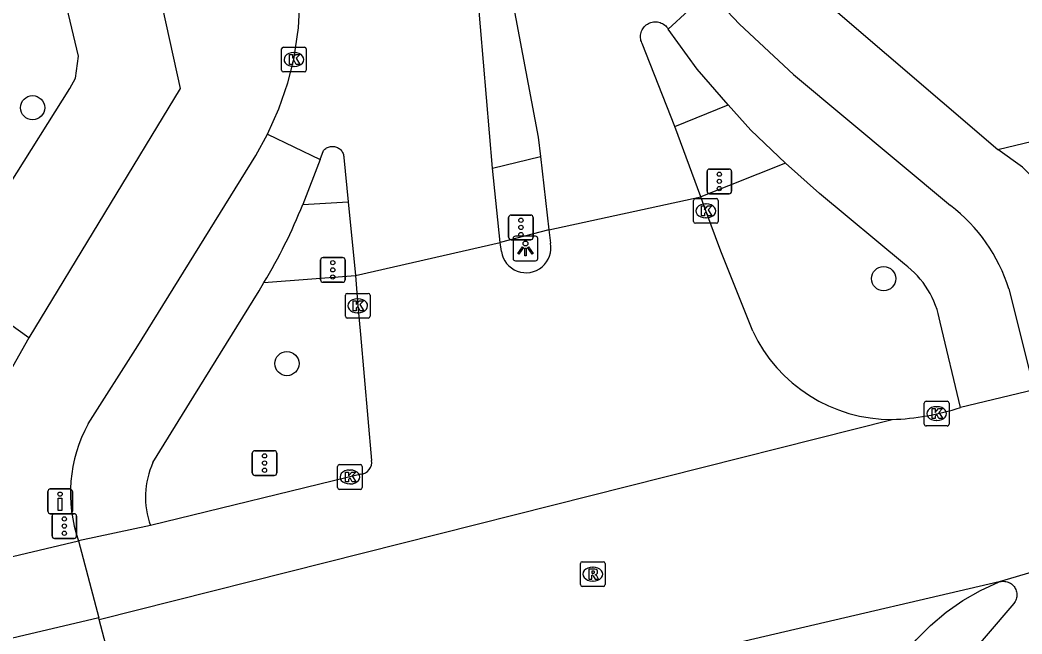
# Model space of a CAD drawing. Extents: x 158038 to 159242, y 380133 to 381214.
# Drawn here: x 158748.37 to 158788.85, y 381038.01 to 381062.82 of the extents above; entities that cross this region are included whole.
import ezdxf

# ---------------------------------------------------------------- set-up
doc = ezdxf.new("R2010")
doc.units = 0
for name, color, linetype in [('IMGEO_Berm_groen', 7, 'Continuous'), ('IMGEO_Boom', 7, 'Continuous'), ('IMGEO_Drukknoppaal', 7, 'Continuous'), ('IMGEO_Fietspad_gesloten', 7, 'Continuous'), ('IMGEO_Fietspad_open', 7, 'Continuous'), ('IMGEO_Groenvoorziening', 7, 'Continuous'), ('IMGEO_Kolk', 7, 'Continuous'), ('IMGEO_Lichtpunt', 7, 'Continuous'), ('IMGEO_Rijbaan_lokaal_open', 7, 'Continuous'), ('IMGEO_Rijbaan_regionaal_gesloten', 7, 'Continuous'), ('IMGEO_Rioolput', 7, 'Continuous'), ('IMGEO_Verkeersregelinstallatiepaal', 7, 'Continuous'), ('IMGEO_Voetpad_open', 7, 'Continuous')]:
    doc.layers.add(name, color=color, linetype=linetype)

msp = doc.modelspace()

# ---------------------------------------------------------------- linework, layer by layer
at = {"layer": 'IMGEO_Berm_groen'}
msp.add_lwpolyline([(158787.876, 381057.584), (158793.71, 381058.987)], dxfattribs=at)
at = {"layer": 'IMGEO_Boom'}
for centre in [(158748.876, 381059.275), (158783.261, 381052.369), (158759.152, 381048.937)]:
    msp.add_circle(centre, 0.489, dxfattribs=at)
at = {"layer": 'IMGEO_Drukknoppaal'}
for p, q in [((158749.493, 381042.972), (158749.493, 381043.772)), ((158749.493, 381043.772), (158749.493, 381042.972)), ((158749.593, 381043.872), (158750.383, 381043.872)), ((158750.383, 381043.872), (158749.593, 381043.872)), ((158750.483, 381043.772), (158750.483, 381042.972)), ((158750.483, 381042.972), (158750.483, 381043.772)), ((158750.383, 381042.872), (158749.593, 381042.872)), ((158749.593, 381042.872), (158750.383, 381042.872))]:
    msp.add_line(p, q, dxfattribs=at)
msp.add_lwpolyline([(158750.063, 381043.497), (158750.063, 381042.997), (158749.913, 381042.997), (158749.913, 381043.497), (158750.063, 381043.497)], dxfattribs=at)
msp.add_circle((158749.988, 381043.662), 0.085, dxfattribs=at)
for centre, start, end in [((158749.593, 381043.772), 90, 180), ((158749.593, 381043.772), 90, 180), ((158750.383, 381043.772), 0, 90), ((158750.383, 381043.772), 360, 90), ((158749.593, 381042.972), 180, 270), ((158749.593, 381042.972), 180, 270), ((158750.383, 381042.972), 270, 0), ((158750.383, 381042.972), 270, 0)]:
    msp.add_arc(centre, 0.1, start, end, dxfattribs=at)
at = {"layer": 'IMGEO_Fietspad_gesloten'}
msp.add_lwpolyline([(158787.927, 381040.114), (158788.007, 381040.134), (158788.056, 381040.14), (158788.105, 381040.141), (158788.154, 381040.139), (158788.203, 381040.131), (158788.25, 381040.12), (158788.297, 381040.104), (158788.342, 381040.084), (158788.384, 381040.061), (158788.425, 381040.033), (158788.463, 381040.002), (158788.498, 381039.968), (158788.53, 381039.931), (158788.559, 381039.891), (158788.583, 381039.848), (158788.604, 381039.804), (158788.621, 381039.758), (158788.634, 381039.711), (158788.642, 381039.662), (158788.646, 381039.613), (158788.646, 381039.564), (158788.641, 381039.516), (158788.632, 381039.467), (158788.618, 381039.42), (158788.601, 381039.375), (158788.579, 381039.33), (158788.554, 381039.289), (158788.525, 381039.249), (158783.252, 381033.09)], dxfattribs=at)
at = {"layer": 'IMGEO_Fietspad_open'}
for points in [[(158776.201, 381063.978), (158777.432, 381062.658), (158779.624, 381060.614), (158785.964, 381055.33)], [(158776.985, 381059.397), (158775.725, 381060.835), (158774.556, 381062.452)], [(158776.985, 381059.397), (158777.903, 381058.374), (158779.301, 381057.038)], [(158751.126, 381046.509), (158753.13, 381049.657), (158757.893, 381057.349), (158758.363, 381058.207)], [(158760.5, 381057.187), (158759.793, 381055.369)], [(158784.1, 381052.949), (158780.665, 381055.816), (158779.301, 381057.038)], [(158753.741, 381044.943), (158755.386, 381047.626), (158758.035, 381051.874), (158758.223, 381052.213)], [(158788.326, 381051.952), (158789.342, 381047.879)], [(158786.367, 381047.157), (158785.546, 381050.608)]]:
    msp.add_lwpolyline(points, dxfattribs=at)
for centre, radius, start, end in [((158740.422, 381063.037), 20.833, 328.6983, 338.4042), ((158781.766, 381049.88), 6.879, 17.5293, 52.3955), ((158781.937, 381049.996), 3.661, 9.6298, 53.7762), ((158756.274, 381043.694), 5.868, 151.3277, 199.085), ((158756.797, 381043.547), 3.36, 155.4587, 200.0947)]:
    msp.add_arc(centre, radius, start, end, dxfattribs=at)
at = {"layer": 'IMGEO_Groenvoorziening'}
msp.add_lwpolyline([(158745.488, 381052.299), (158750.386, 381060.047), (158750.616, 381060.466), (158750.732, 381061.354), (158747.242, 381075.952)], dxfattribs=at)
at = {"layer": 'IMGEO_Kolk'}
for p, q in [((158758.935, 381060.797), (158758.935, 381061.649)), ((158759.01, 381061.723), (158759.862, 381061.723)), ((158759.936, 381061.649), (158759.936, 381060.797)), ((158759.423, 381061.503), (158759.448, 381061.503)), ((158759.446, 381060.943), (158759.421, 381060.943)), ((158759.862, 381060.723), (158759.01, 381060.723)), ((158775.581, 381054.68), (158775.581, 381055.532)), ((158775.656, 381055.606), (158776.508, 381055.606)), ((158776.582, 381055.532), (158776.582, 381054.68)), ((158776.069, 381055.386), (158776.094, 381055.386)), ((158776.092, 381054.826), (158776.067, 381054.826)), ((158776.508, 381054.606), (158775.656, 381054.606)), ((158761.513, 381050.848), (158761.513, 381051.7)), ((158761.588, 381051.774), (158762.44, 381051.774)), ((158762.001, 381051.554), (158762.026, 381051.554)), ((158762.514, 381051.7), (158762.514, 381050.848)), ((158762.44, 381050.774), (158761.588, 381050.774)), ((158762.024, 381050.994), (158761.999, 381050.994)), ((158784.979, 381047.416), (158785.831, 381047.416)), ((158784.904, 381046.49), (158784.904, 381047.342)), ((158785.392, 381047.196), (158785.417, 381047.196)), ((158785.905, 381047.342), (158785.905, 381046.49)), ((158785.415, 381046.636), (158785.39, 381046.636)), ((158785.831, 381046.416), (158784.979, 381046.416)), ((158761.198, 381043.93), (158761.198, 381044.782)), ((158761.273, 381044.856), (158762.125, 381044.856)), ((158761.686, 381044.636), (158761.711, 381044.636)), ((158762.199, 381044.782), (158762.199, 381043.93)), ((158762.125, 381043.856), (158761.273, 381043.856)), ((158761.709, 381044.076), (158761.684, 381044.076))]:
    msp.add_line(p, q, dxfattribs=at)
for points in [[(158758.935, 381060.797), (158758.935, 381061.649)], [(158759.01, 381061.723), (158759.862, 381061.723)], [(158759.936, 381061.649), (158759.936, 381060.797)], [(158759.256, 381061.423), (158759.379, 381061.423), (158759.379, 381061.272), (158759.509, 381061.423), (158759.673, 381061.423), (158759.527, 381061.272), (158759.68, 381061.023), (158759.528, 381061.023), (158759.443, 381061.187), (158759.379, 381061.12), (158759.379, 381061.023), (158759.256, 381061.023), (158759.256, 381061.423)], [(158759.862, 381060.723), (158759.01, 381060.723)], [(158775.581, 381054.68), (158775.581, 381055.532)], [(158775.656, 381055.606), (158776.508, 381055.606)], [(158776.582, 381055.532), (158776.582, 381054.68)], [(158775.902, 381055.306), (158776.025, 381055.306), (158776.025, 381055.155), (158776.155, 381055.306), (158776.319, 381055.306), (158776.173, 381055.155), (158776.326, 381054.906), (158776.174, 381054.906), (158776.089, 381055.07), (158776.025, 381055.003), (158776.025, 381054.906), (158775.902, 381054.906), (158775.902, 381055.306)], [(158776.508, 381054.606), (158775.656, 381054.606)], [(158761.513, 381050.848), (158761.513, 381051.7)], [(158761.588, 381051.774), (158762.44, 381051.774)], [(158761.834, 381051.474), (158761.957, 381051.474), (158761.957, 381051.323), (158762.087, 381051.474), (158762.251, 381051.474), (158762.105, 381051.323), (158762.258, 381051.074), (158762.106, 381051.074), (158762.021, 381051.238), (158761.957, 381051.171), (158761.957, 381051.074), (158761.834, 381051.074), (158761.834, 381051.474)], [(158762.514, 381051.7), (158762.514, 381050.848)], [(158762.44, 381050.774), (158761.588, 381050.774)], [(158784.979, 381047.416), (158785.831, 381047.416)], [(158784.904, 381046.49), (158784.904, 381047.342)], [(158785.225, 381047.116), (158785.348, 381047.116), (158785.348, 381046.965), (158785.478, 381047.116), (158785.642, 381047.116), (158785.496, 381046.965), (158785.649, 381046.716), (158785.497, 381046.716), (158785.412, 381046.88), (158785.348, 381046.813), (158785.348, 381046.716), (158785.225, 381046.716), (158785.225, 381047.116)], [(158785.905, 381047.342), (158785.905, 381046.49)], [(158785.831, 381046.416), (158784.979, 381046.416)], [(158761.198, 381043.93), (158761.198, 381044.782)], [(158761.273, 381044.856), (158762.125, 381044.856)], [(158761.519, 381044.556), (158761.642, 381044.556), (158761.642, 381044.405), (158761.772, 381044.556), (158761.936, 381044.556), (158761.79, 381044.405), (158761.943, 381044.156), (158761.791, 381044.156), (158761.706, 381044.32), (158761.642, 381044.253), (158761.642, 381044.156), (158761.519, 381044.156), (158761.519, 381044.556)], [(158762.199, 381044.782), (158762.199, 381043.93)], [(158762.125, 381043.856), (158761.273, 381043.856)]]:
    msp.add_lwpolyline(points, dxfattribs=at)
for centre, start, end in [((158759.012, 381061.647), 91.552, 178.448), ((158759.012, 381061.647), 91.552, 178.448), ((158759.86, 381061.647), 1.552, 88.448), ((158759.86, 381061.647), 1.552, 88.448), ((158759.012, 381060.799), 181.552, 268.448), ((158759.012, 381060.799), 181.552, 268.448), ((158759.86, 381060.799), 271.552, 358.448), ((158759.86, 381060.799), 271.552, 358.448), ((158775.658, 381055.53), 91.552, 178.448), ((158775.658, 381055.53), 91.552, 178.448), ((158776.506, 381055.53), 1.552, 88.448), ((158776.506, 381055.53), 1.552, 88.448), ((158775.658, 381054.682), 181.552, 268.448), ((158775.658, 381054.682), 181.552, 268.448), ((158776.506, 381054.682), 271.552, 358.448), ((158776.506, 381054.682), 271.552, 358.448), ((158761.59, 381051.698), 91.552, 178.448), ((158761.59, 381051.698), 91.552, 178.448), ((158762.438, 381051.698), 1.552, 88.448), ((158762.438, 381051.698), 1.552, 88.448), ((158761.59, 381050.85), 181.552, 268.448), ((158761.59, 381050.85), 181.552, 268.448), ((158762.438, 381050.85), 271.552, 358.448), ((158762.438, 381050.85), 271.552, 358.448), ((158784.981, 381047.34), 91.552, 178.448), ((158784.981, 381047.34), 91.552, 178.448), ((158785.829, 381047.34), 1.552, 88.448), ((158785.829, 381047.34), 1.552, 88.448), ((158784.981, 381046.492), 181.552, 268.448), ((158784.981, 381046.492), 181.552, 268.448), ((158785.829, 381046.492), 271.552, 358.448), ((158785.829, 381046.492), 271.552, 358.448), ((158761.275, 381044.78), 91.552, 178.448), ((158761.275, 381044.78), 91.552, 178.448), ((158762.123, 381044.78), 1.552, 88.448), ((158762.123, 381044.78), 1.552, 88.448), ((158761.275, 381043.932), 181.552, 268.448), ((158761.275, 381043.932), 181.552, 268.448), ((158762.123, 381043.932), 271.552, 358.448), ((158762.123, 381043.932), 271.552, 358.448)]:
    msp.add_arc(centre, 0.0765, start, end, dxfattribs=at)
for centre, major_axis, ratio, start_param, end_param in [((158759.422, 381061.223), (-0.387, 0.002), 0.722429, 4.712389, 7.853982), ((158759.447, 381061.223), (-0.39, 0.002), 0.717154, 1.570796, 4.712389), ((158776.068, 381055.106), (-0.387, 0.002), 0.722429, 4.712389, 7.853982), ((158776.093, 381055.106), (-0.39, 0.002), 0.717154, 1.570796, 4.712389), ((158762, 381051.274), (-0.387, 0.002), 0.722429, 4.712389, 7.853982), ((158762.025, 381051.274), (-0.39, 0.002), 0.717154, 1.570796, 4.712389), ((158785.391, 381046.916), (-0.387, 0.002), 0.722429, 4.712389, 7.853982), ((158785.416, 381046.916), (-0.39, 0.002), 0.717154, 1.570796, 4.712389), ((158761.685, 381044.356), (-0.387, 0.002), 0.722429, 4.712389, 7.853982), ((158761.71, 381044.356), (-0.39, 0.002), 0.717154, 1.570796, 4.712389)]:
    msp.add_ellipse(centre, major_axis=major_axis, ratio=ratio, start_param=start_param, end_param=end_param, dxfattribs=at)
at = {"layer": 'IMGEO_Lichtpunt'}
for p, q in [((158768.292, 381053.991), (158768.292, 381053.184)), ((158768.292, 381053.991), (158768.292, 381053.184)), ((158769.194, 381054.086), (158768.386, 381054.086)), ((158769.194, 381054.086), (158768.386, 381054.086)), ((158769.288, 381053.184), (158769.288, 381053.991)), ((158769.288, 381053.184), (158769.288, 381053.991)), ((158768.386, 381053.09), (158769.194, 381053.09)), ((158768.386, 381053.09), (158769.194, 381053.09))]:
    msp.add_line(p, q, dxfattribs=at)
for points in [[(158768.666, 381053.655), (158768.705, 381053.627), (158768.517, 381053.365), (158768.479, 381053.392), (158768.666, 381053.655)], [(158768.768, 381053.607), (158768.815, 381053.607), (158768.815, 381053.285), (158768.768, 381053.285), (158768.768, 381053.607)], [(158768.878, 381053.627), (158768.916, 381053.654), (158769.103, 381053.392), (158769.064, 381053.364), (158768.878, 381053.627)]]:
    msp.add_lwpolyline(points, dxfattribs=at)
msp.add_circle((158768.791, 381053.789), 0.0994, dxfattribs=at)
for centre, start, end in [((158768.386, 381053.991), 90, 180), ((158768.386, 381053.991), 90, 180), ((158769.194, 381053.991), 0, 90), ((158769.194, 381053.991), 0, 90), ((158768.386, 381053.184), 180, 270), ((158768.386, 381053.184), 180, 270), ((158769.194, 381053.184), 270, 0), ((158769.194, 381053.184), 270, 360)]:
    msp.add_arc(centre, 0.0946, start, end, dxfattribs=at)
at = {"layer": 'IMGEO_Rijbaan_lokaal_open'}
for points in [[(158758.363, 381058.207), (158758.825, 381059.226), (158759.194, 381060.283), (158759.437, 381061.223), (158759.62, 381062.499), (158759.689, 381063.787), (158759.643, 381065.075), (158759.487, 381066.32), (158759.172, 381068.325), (158756.951, 381082.748)], [(158767.462, 381056.836), (158766.616, 381066.842)], [(158767.631, 381066.948), (158769.3, 381058.088), (158769.404, 381057.308)], [(158774.556, 381062.452), (158776.201, 381063.978)], [(158774.823, 381058.523), (158773.508, 381061.869), (158773.494, 381061.897), (158773.474, 381061.947), (158773.458, 381061.998), (158773.447, 381062.051), (158773.441, 381062.104), (158773.439, 381062.158), (158773.442, 381062.211), (158773.451, 381062.264), (158773.463, 381062.316), (158773.481, 381062.367), (158773.502, 381062.416), (158773.528, 381062.463), (158773.559, 381062.507), (158773.593, 381062.549), (158773.63, 381062.587), (158773.671, 381062.622), (158773.715, 381062.653), (158773.761, 381062.68), (158773.81, 381062.702), (158773.86, 381062.721), (158773.912, 381062.734), (158773.965, 381062.743), (158774.019, 381062.747), (158774.072, 381062.747), (158774.126, 381062.742), (158774.178, 381062.731), (158774.23, 381062.717), (158774.28, 381062.697), (158774.328, 381062.674), (158774.374, 381062.646), (158774.417, 381062.614), (158774.457, 381062.578), (158774.494, 381062.539), (158774.527, 381062.497), (158774.556, 381062.452)], [(158775.875, 381055.677), (158774.823, 381058.523)], [(158758.363, 381058.207), (158760.5, 381057.187)], [(158760.5, 381057.187), (158760.633, 381057.545), (158760.66, 381057.575), (158760.69, 381057.603), (158760.723, 381057.629), (158760.758, 381057.651), (158760.794, 381057.67), (158760.833, 381057.686), (158760.872, 381057.699), (158760.913, 381057.707), (158760.954, 381057.713), (158760.996, 381057.714), (158761.037, 381057.712), (158761.078, 381057.706), (158761.118, 381057.696), (158761.158, 381057.683), (158761.196, 381057.667), (158761.232, 381057.647), (158761.267, 381057.624), (158761.299, 381057.597), (158761.329, 381057.569), (158761.356, 381057.537), (158761.38, 381057.503), (158761.401, 381057.468), (158761.419, 381057.43), (158761.433, 381057.391), (158761.444, 381057.351), (158761.451, 381057.31), (158761.455, 381057.269), (158761.627, 381055.476)], [(158769.404, 381057.308), (158769.741, 381054.339)], [(158767.772, 381053.834), (158767.462, 381056.836)], [(158761.627, 381055.476), (158761.917, 381052.495)]]:
    msp.add_lwpolyline(points, dxfattribs=at)
at = {"layer": 'IMGEO_Rijbaan_regionaal_gesloten'}
for points in [[(158769.741, 381054.339), (158775.875, 381055.677)], [(158777.972, 381050.249), (158776.691, 381053.475), (158776.081, 381055.105), (158775.875, 381055.677)], [(158769.741, 381054.339), (158769.805, 381053.808)], [(158761.917, 381052.495), (158767.772, 381053.834)], [(158767.816, 381053.468), (158767.772, 381053.834)], [(158761.917, 381052.495), (158762.016, 381051.274), (158762.122, 381050.116), (158762.573, 381045.027)], [(158789.342, 381047.879), (158786.367, 381047.157)], [(158751.566, 381038.599), (158783.612, 381046.677)], [(158762.141, 381044.469), (158753.642, 381042.393)], [(158753.642, 381042.393), (158750.729, 381041.775)], [(158747.03, 381040.902), (158750.729, 381041.775)], [(158750.729, 381041.775), (158751.548, 381038.665)], [(158790.941, 381041.006), (158787.927, 381040.114)], [(158787.927, 381040.114), (158753.294, 381032.04)], [(158782.255, 381033.402), (158782.473, 381034.176), (158782.774, 381034.97), (158783.145, 381035.735), (158783.318, 381036.022), (158783.582, 381036.463), (158784.045, 381037.135), (158784.572, 381037.77), (158785.154, 381038.355), (158785.785, 381038.887), (158786.461, 381039.359), (158787.177, 381039.769), (158787.927, 381040.114)], [(158751.548, 381038.665), (158735.243, 381034.829), (158733.45, 381034.407), (158729.655, 381033.515), (158725.807, 381032.562), (158721.946, 381031.661), (158718.098, 381030.706), (158714.119, 381029.794), (158710.267, 381028.912), (158706.427, 381027.977), (158704.421, 381027.563), (158702.429, 381027.086), (158698.461, 381026.137), (158696.748, 381025.728), (158694.856, 381025.275), (158690.766, 381024.56)], [(158751.566, 381038.599), (158751.548, 381038.665)], [(158752.389, 381035.474), (158751.566, 381038.599)]]:
    msp.add_lwpolyline(points, dxfattribs=at)
for centre, radius, start, end in [((158768.814, 381053.619), 1.009, 188.5863, 10.8145), ((158783.599, 381052.896), 6.219, 205.1878, 270.1173), ((158783.16, 381057.417), 10.75, 272.4096, 287.3571), ((158762.102, 381044.946), 0.478, 274.7092, 9.7972)]:
    msp.add_arc(centre, radius, start, end, dxfattribs=at)
at = {"layer": 'IMGEO_Rioolput'}
for p, q in [((158771.086, 381040.931), (158771.938, 381040.931)), ((158771.011, 381040.005), (158771.011, 381040.857)), ((158771.499, 381040.711), (158771.524, 381040.711)), ((158772.012, 381040.857), (158772.012, 381040.005)), ((158771.522, 381040.151), (158771.497, 381040.151)), ((158771.938, 381039.931), (158771.086, 381039.931))]:
    msp.add_line(p, q, dxfattribs=at)
for points in [[(158771.086, 381040.931), (158771.938, 381040.931)], [(158771.011, 381040.005), (158771.011, 381040.857)], [(158771.6, 381040.629), (158771.348, 381040.631), (158771.348, 381040.231)], [(158771.526, 381040.55), (158771.472, 381040.55), (158771.472, 381040.469)], [(158772.012, 381040.857), (158772.012, 381040.005)], [(158771.348, 381040.231), (158771.472, 381040.231), (158771.472, 381040.393), (158771.483, 381040.393)], [(158771.472, 381040.469), (158771.524, 381040.469)], [(158771.53, 381040.364), (158771.601, 381040.231), (158771.741, 381040.231), (158771.676, 381040.357)], [(158771.938, 381039.931), (158771.086, 381039.931)]]:
    msp.add_lwpolyline(points, dxfattribs=at)
for centre, radius, start, end in [((158771.088, 381040.855), 0.0765, 91.552, 178.448), ((158771.088, 381040.855), 0.0765, 91.552, 178.448), ((158771.936, 381040.855), 0.0765, 1.552, 88.448), ((158771.936, 381040.855), 0.0765, 1.552, 88.448), ((158771.532, 381040.454), 0.0964, 77.0061, 93.1865), ((158771.546, 381040.511), 0.0378, 276.6634, 79.6772), ((158771.599, 381040.519), 0.109, 350.3612, 89.416), ((158771.597, 381040.519), 0.112, 277.5842, 350.9817), ((158771.482, 381040.34), 0.0533, 26.0293, 88.6989), ((158771.508, 381040.658), 0.19, 274.7715, 282.9687), ((158771.581, 381040.304), 0.108, 29.5134, 73.7905), ((158771.088, 381040.007), 0.0765, 181.552, 268.448), ((158771.088, 381040.007), 0.0765, 181.552, 268.448), ((158771.936, 381040.007), 0.0765, 271.552, 358.448), ((158771.936, 381040.007), 0.0765, 271.552, 358.448)]:
    msp.add_arc(centre, radius, start, end, dxfattribs=at)
for centre, major_axis, ratio, start_param, end_param in [((158771.498, 381040.431), (-0.387, 0.002), 0.722429, 4.712389, 7.853982), ((158771.523, 381040.431), (-0.39, 0.002), 0.717154, 1.570796, 4.712389)]:
    msp.add_ellipse(centre, major_axis=major_axis, ratio=ratio, start_param=start_param, end_param=end_param, dxfattribs=at)
at = {"layer": 'IMGEO_Verkeersregelinstallatiepaal'}
for p, q in [((158776.128, 381055.899), (158776.128, 381056.699)), ((158776.128, 381056.699), (158776.128, 381055.899)), ((158776.228, 381056.799), (158777.018, 381056.799)), ((158777.018, 381056.799), (158776.228, 381056.799)), ((158777.118, 381056.699), (158777.118, 381055.899)), ((158777.118, 381055.899), (158777.118, 381056.699)), ((158777.018, 381055.799), (158776.228, 381055.799)), ((158776.228, 381055.799), (158777.018, 381055.799)), ((158768.112, 381054.039), (158768.112, 381054.839)), ((158768.112, 381054.839), (158768.112, 381054.039)), ((158768.212, 381054.939), (158769.002, 381054.939)), ((158769.002, 381054.939), (158768.212, 381054.939)), ((158769.102, 381054.839), (158769.102, 381054.039)), ((158769.102, 381054.039), (158769.102, 381054.839)), ((158769.002, 381053.939), (158768.212, 381053.939)), ((158768.212, 381053.939), (158769.002, 381053.939)), ((158760.512, 381052.324), (158760.512, 381053.124)), ((158760.512, 381053.124), (158760.512, 381052.324)), ((158760.612, 381053.224), (158761.402, 381053.224)), ((158761.402, 381053.224), (158760.612, 381053.224)), ((158761.502, 381053.124), (158761.502, 381052.324)), ((158761.502, 381052.324), (158761.502, 381053.124)), ((158761.402, 381052.224), (158760.612, 381052.224)), ((158760.612, 381052.224), (158761.402, 381052.224)), ((158757.854, 381045.418), (158758.644, 381045.418)), ((158758.644, 381045.418), (158757.854, 381045.418)), ((158757.754, 381044.518), (158757.754, 381045.318)), ((158757.754, 381045.318), (158757.754, 381044.518)), ((158758.744, 381045.318), (158758.744, 381044.518)), ((158758.744, 381044.518), (158758.744, 381045.318)), ((158758.644, 381044.418), (158757.854, 381044.418)), ((158757.854, 381044.418), (158758.644, 381044.418)), ((158749.666, 381041.972), (158749.666, 381042.772)), ((158749.666, 381042.772), (158749.666, 381041.972)), ((158749.766, 381042.872), (158750.556, 381042.872)), ((158750.556, 381042.872), (158749.766, 381042.872)), ((158750.656, 381042.772), (158750.656, 381041.972)), ((158750.656, 381041.972), (158750.656, 381042.772)), ((158750.556, 381041.872), (158749.766, 381041.872)), ((158749.766, 381041.872), (158750.556, 381041.872))]:
    msp.add_line(p, q, dxfattribs=at)
for centre in [(158776.623, 381056.589), (158776.623, 381056.299), (158776.623, 381056.009), (158768.607, 381054.729), (158768.607, 381054.439), (158768.607, 381054.149), (158761.007, 381053.014), (158761.007, 381052.724), (158761.007, 381052.434), (158758.249, 381045.208), (158758.249, 381044.918), (158758.249, 381044.628), (158750.161, 381042.662), (158750.161, 381042.372), (158750.161, 381042.082)]:
    msp.add_circle(centre, 0.085, dxfattribs=at)
for centre, start, end in [((158776.228, 381056.699), 90, 180), ((158776.228, 381056.699), 90, 180), ((158777.018, 381056.699), 0, 90), ((158777.018, 381056.699), 360, 90), ((158776.228, 381055.899), 180, 270), ((158776.228, 381055.899), 180, 270), ((158777.018, 381055.899), 270, 0), ((158777.018, 381055.899), 270, 0), ((158768.212, 381054.839), 90, 180), ((158768.212, 381054.839), 90, 180), ((158769.002, 381054.839), 0, 90), ((158769.002, 381054.839), 360, 90), ((158768.212, 381054.039), 180, 270), ((158768.212, 381054.039), 180, 270), ((158769.002, 381054.039), 270, 0), ((158769.002, 381054.039), 270, 0), ((158760.612, 381053.124), 90, 180), ((158760.612, 381053.124), 90, 180), ((158761.402, 381053.124), 0, 90), ((158761.402, 381053.124), 360, 90), ((158760.612, 381052.324), 180, 270), ((158760.612, 381052.324), 180, 270), ((158761.402, 381052.324), 270, 0), ((158761.402, 381052.324), 270, 0), ((158757.854, 381045.318), 90, 180), ((158757.854, 381045.318), 90, 180), ((158758.644, 381045.318), 0, 90), ((158758.644, 381045.318), 360, 90), ((158757.854, 381044.518), 180, 270), ((158757.854, 381044.518), 180, 270), ((158758.644, 381044.518), 270, 0), ((158758.644, 381044.518), 270, 0), ((158749.766, 381042.772), 90, 180), ((158749.766, 381042.772), 90, 180), ((158750.556, 381042.772), 0, 90), ((158750.556, 381042.772), 360, 90), ((158749.766, 381041.972), 180, 270), ((158749.766, 381041.972), 180, 270), ((158750.556, 381041.972), 270, 0), ((158750.556, 381041.972), 270, 0)]:
    msp.add_arc(centre, 0.1, start, end, dxfattribs=at)
at = {"layer": 'IMGEO_Voetpad_open'}
for points in [[(158747.242, 381075.952), (158747.769, 381077.264), (158750.895, 381078.011), (158754.834, 381060.053), (158748.721, 381049.977)], [(158781.126, 381063.369), (158787.876, 381057.584)], [(158774.823, 381058.523), (158776.985, 381059.397)], [(158792.4, 381048.621), (158791.072, 381053.934), (158790.488, 381055.025), (158789.745, 381056.014), (158788.87, 381056.87), (158787.876, 381057.584)], [(158767.462, 381056.836), (158769.404, 381057.308)], [(158779.301, 381057.038), (158775.875, 381055.677)], [(158759.793, 381055.369), (158761.627, 381055.476)], [(158769.741, 381054.339), (158767.772, 381053.834)], [(158748.721, 381049.977), (158745.488, 381052.299)], [(158758.223, 381052.213), (158761.917, 381052.495)], [(158748.721, 381049.977), (158747.697, 381048.161)]]:
    msp.add_lwpolyline(points, dxfattribs=at)

doc.saveas('drawing.dxf')
